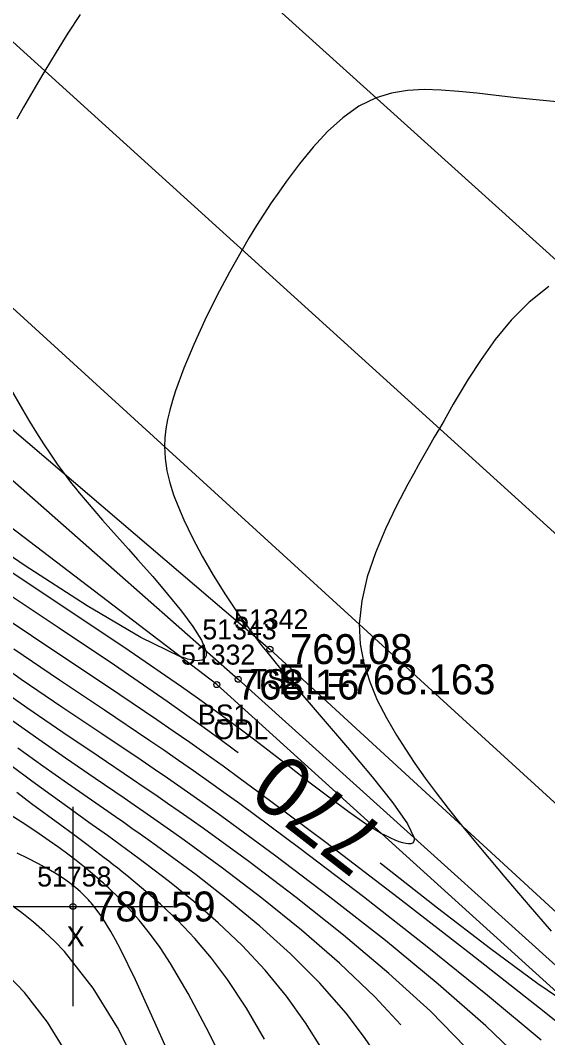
# Model space of a CAD drawing. Extents: x 1378535 to 1380697, y 997729 to 1000024.
# Drawn here: x 1379790.5 to 1379816.9, y 998812.4 to 998863.3 of the extents above; entities that cross this region are included whole.
import ezdxf

# ---------------------------------------------------------------- set-up
doc = ezdxf.new("R2010")
doc.units = 0
for name, color, linetype in [('RD_DTM_BkLn1', 7, 'Continuous'), ('RD_DTM_BkLn2', 7, 'Continuous'), ('RD_DTM_BkLn_txCode', 7, 'Continuous'), ('RD_DTM_Major1', 7, 'Continuous'), ('RD_DTM_Major1_Lbl', 7, 'Continuous'), ('RD_DTM_Minor1', 7, 'Continuous'), ('RD_EX_H2O', 7, 'Continuous'), ('RD_EX_H2O_txCode', 7, 'Continuous'), ('RD_EX_Misc', 7, 'Continuous'), ('RD_EX_Misc_txCode', 7, 'Continuous'), ('RD_EX_Road', 7, 'Continuous'), ('RD_EX_TX_H2O_ELEV', 7, 'Continuous'), ('RD_EX_TX_Misc_ELEV', 7, 'Continuous'), ('RD_SMD_Locator', 7, 'Continuous')]:
    doc.layers.add(name, color=color, linetype=linetype)

msp = doc.modelspace()

# ---------------------------------------------------------------- linework, layer by layer
at = {"layer": 'RD_DTM_BkLn1'}
msp.add_lwpolyline([(1380004.092, 998667.469), (1379960.441, 998707.181), (1379917.6, 998746.178), (1379872.26, 998787.533), (1379830.053, 998826.06), (1379785.115, 998866.805), (1379748.988, 998899.861), (1379722.936, 998924.281)], dxfattribs=at)
at = {"layer": 'RD_DTM_BkLn2'}
for points in [[(1379737.292, 998874.883), (1379752.749, 998868.877), (1379772.794, 998857.625), (1379802.995, 998831.849), (1379848.378, 998790.114), (1379894.268, 998747.881), (1379937.731, 998707.347), (1379986.156, 998664.45), (1380033.629, 998623.704), (1380075.028, 998584.523), (1380116.989, 998546.354), (1380162.137, 998505.398), (1380208.594, 998461.82), (1380262.411, 998411.759)], [(1380321.815, 998326.615), (1380322.659, 998329.174), (1380322.261, 998332.77), (1380321.137, 998334.343), (1380320.107, 998334.637), (1380319.184, 998334.516), (1380315.041, 998338.979), (1380309.473, 998346.954), (1380304.757, 998357.874), (1380262.267, 998407.427), (1380207.067, 998458.846), (1380160.069, 998502.831), (1380114.551, 998544.043), (1380071.667, 998582.108), (1380029.128, 998620.782), (1379985.006, 998662.48), (1379936.375, 998704.347), (1379893.878, 998744.802), (1379846.871, 998787.948), (1379800.334, 998830.073), (1379753.878, 998865.5), (1379725.58, 998874.504)]]:
    msp.add_lwpolyline(points, dxfattribs=at)
at = {"layer": 'RD_DTM_Major1'}
for points in [[(1379816.955, 998850.019), (1379815.964, 998849.224), (1379815.074, 998848.325), (1379814.276, 998847.359), (1379813.561, 998846.362), (1379812.921, 998845.371), (1379812.663, 998844.948), (1379812.415, 998844.533), (1379812.174, 998844.122), (1379811.707, 998843.309), (1379811.476, 998842.904), (1379811.22, 998842.459), (1379810.962, 998842.009), (1379810.702, 998841.552), (1379810.438, 998841.086), (1379810.172, 998840.608), (1379809.902, 998840.114), (1379809.328, 998839.02), (1379808.775, 998837.868), (1379808.276, 998836.679), (1379807.868, 998835.473), (1379807.587, 998834.271), (1379807.467, 998833.096), (1379807.516, 998832.101), (1379807.696, 998831.139), (1379807.987, 998830.206), (1379808.369, 998829.299), (1379808.821, 998828.413), (1379809.325, 998827.546), (1379809.773, 998826.83), (1379810.25, 998826.114), (1379810.76, 998825.389), (1379811.312, 998824.643), (1379811.91, 998823.867), (1379812.563, 998823.05), (1379813.619, 998821.77), (1379814.755, 998820.425), (1379815.922, 998819.062), (1379817.069, 998817.725)], [(1379801.397, 998826.654), (1379801.281, 998826.741), (1379800.427, 998827.375), (1379799.576, 998827.995), (1379798.722, 998828.609), (1379797.854, 998829.222), (1379795.204, 998831.044), (1379792.444, 998832.894), (1379789.638, 998834.764)], [(1379809.545, 998813.03), (1379808.242, 998814.437), (1379806.476, 998816.118), (1379804.57, 998817.771), (1379802.593, 998819.367), (1379800.614, 998820.878), (1379798.701, 998822.274), (1379798.186, 998822.642), (1379797.679, 998823), (1379797.178, 998823.351), (1379796.682, 998823.696), (1379796.188, 998824.037), (1379795.695, 998824.376), (1379794.235, 998825.373), (1379792.754, 998826.386), (1379791.25, 998827.431), (1379789.717, 998828.524)], [(1379797.967, 998811.504), (1379797.079, 998813.477), (1379796.26, 998815.281), (1379795.511, 998816.826), (1379795.269, 998817.283), (1379795.033, 998817.702), (1379794.8, 998818.085), (1379794.57, 998818.436), (1379794.339, 998818.758), (1379794.106, 998819.054), (1379794.04, 998819.133), (1379793.973, 998819.21), (1379793.906, 998819.285), (1379793.838, 998819.359), (1379793.769, 998819.431), (1379793.7, 998819.502), (1379793.489, 998819.704), (1379793.267, 998819.897), (1379793.031, 998820.085), (1379792.777, 998820.27), (1379792.502, 998820.455), (1379792.204, 998820.641), (1379791.808, 998820.872), (1379791.369, 998821.111), (1379790.882, 998821.361), (1379790.343, 998821.625)], [(1379818.373, 998813.745), (1379816.402, 998815.075), (1379814.027, 998816.831), (1379811.374, 998818.878), (1379808.572, 998821.08), (1379808.505, 998821.134)]]:
    msp.add_lwpolyline(points, dxfattribs=at)
at = {"layer": 'RD_DTM_Minor1'}
for points in [[(1379793.492, 998863.638), (1379792.877, 998862.698), (1379792.287, 998861.75), (1379791.722, 998860.814), (1379791.359, 998860.203), (1379791.006, 998859.601), (1379790.662, 998859.002), (1379790.326, 998858.4)], [(1379817.353, 998859.267), (1379816.323, 998859.361), (1379815.312, 998859.467), (1379814.32, 998859.579), (1379813.345, 998859.691), (1379812.449, 998859.787), (1379811.571, 998859.857), (1379810.713, 998859.88), (1379809.88, 998859.837), (1379809.076, 998859.707), (1379808.305, 998859.47), (1379807.447, 998859.04), (1379806.636, 998858.463), (1379805.871, 998857.771), (1379805.149, 998856.993), (1379804.467, 998856.157), (1379803.822, 998855.294), (1379803.434, 998854.747), (1379803.056, 998854.197), (1379802.687, 998853.637), (1379802.323, 998853.064), (1379801.961, 998852.473), (1379801.599, 998851.859), (1379800.963, 998850.729), (1379800.335, 998849.543), (1379799.733, 998848.328), (1379799.176, 998847.113), (1379798.681, 998845.925), (1379798.267, 998844.793), (1379798.109, 998844.296), (1379797.974, 998843.815), (1379797.864, 998843.347), (1379797.783, 998842.89), (1379797.731, 998842.441), (1379797.712, 998842), (1379797.741, 998841.39), (1379797.832, 998840.785), (1379797.977, 998840.18), (1379798.171, 998839.571), (1379798.407, 998838.953), (1379798.68, 998838.322), (1379799.108, 998837.427), (1379799.595, 998836.501), (1379800.145, 998835.546), (1379800.761, 998834.565), (1379801.443, 998833.559), (1379802.196, 998832.531), (1379802.51, 998832.122), (1379802.835, 998831.71), (1379803.172, 998831.292), (1379803.519, 998830.868), (1379803.877, 998830.437), (1379804.246, 998829.997), (1379805.552, 998828.465), (1379806.874, 998826.918), (1379808.108, 998825.446), (1379809.147, 998824.142), (1379809.883, 998823.094), (1379810.21, 998822.395), (1379810.215, 998822.28), (1379810.188, 998822.194), (1379810.13, 998822.135), (1379810.045, 998822.101), (1379809.934, 998822.092), (1379809.8, 998822.105), (1379809.638, 998822.141), (1379809.455, 998822.199), (1379809.255, 998822.277), (1379809.039, 998822.374), (1379808.809, 998822.489), (1379808.569, 998822.619), (1379807.785, 998823.099), (1379806.927, 998823.693), (1379806.001, 998824.379), (1379805.013, 998825.137), (1379803.972, 998825.949), (1379802.883, 998826.794), (1379802.232, 998827.292), (1379801.561, 998827.797), (1379800.865, 998828.314), (1379800.138, 998828.845), (1379799.374, 998829.393), (1379798.568, 998829.962), (1379795.941, 998831.763), (1379793.023, 998833.718), (1379789.941, 998835.771)], [(1379789.994, 998844.928), (1379790.599, 998843.855), (1379790.956, 998843.254), (1379791.308, 998842.68), (1379791.656, 998842.134), (1379792.002, 998841.614), (1379792.345, 998841.118), (1379792.688, 998840.646), (1379792.875, 998840.398), (1379793.063, 998840.154), (1379793.252, 998839.915), (1379793.445, 998839.677), (1379793.64, 998839.44), (1379793.84, 998839.203), (1379794.22, 998838.76), (1379794.617, 998838.306), (1379795.03, 998837.839), (1379795.906, 998836.859), (1379796.368, 998836.341), (1379797.124, 998835.481), (1379797.871, 998834.607), (1379798.559, 998833.758), (1379799.139, 998832.975), (1379799.564, 998832.298), (1379799.782, 998831.767), (1379799.802, 998831.629), (1379799.792, 998831.512), (1379799.754, 998831.418), (1379799.687, 998831.345), (1379799.591, 998831.296), (1379799.465, 998831.271), (1379799.348, 998831.268), (1379799.213, 998831.28), (1379799.059, 998831.307), (1379798.887, 998831.349), (1379798.696, 998831.408), (1379798.485, 998831.483), (1379796.521, 998832.437), (1379793.842, 998834.022), (1379790.687, 998836.06), (1379787.296, 998838.372)], [(1379819.516, 998811.456), (1379816.493, 998813.866), (1379813.056, 998816.571), (1379809.418, 998819.397), (1379805.792, 998822.167), (1379802.391, 998824.708), (1379801.505, 998825.357), (1379800.645, 998825.979), (1379799.805, 998826.581), (1379798.977, 998827.166), (1379798.155, 998827.741), (1379797.329, 998828.311), (1379794.856, 998829.984), (1379792.331, 998831.666), (1379789.787, 998833.367)], [(1379815.783, 998811.075), (1379813.799, 998812.979), (1379811.417, 998815.066), (1379808.771, 998817.245), (1379805.993, 998819.431), (1379803.218, 998821.534), (1379800.577, 998823.466), (1379799.877, 998823.967), (1379799.195, 998824.45), (1379798.524, 998824.92), (1379797.862, 998825.379), (1379797.203, 998825.832), (1379796.544, 998826.281), (1379794.582, 998827.602), (1379792.582, 998828.945), (1379790.546, 998830.335), (1379788.478, 998831.796)], [(1379816.569, 998812.254), (1379813.884, 998814.506), (1379810.863, 998816.944), (1379807.675, 998819.439), (1379804.491, 998821.864), (1379801.48, 998824.091), (1379800.688, 998824.664), (1379799.918, 998825.216), (1379799.163, 998825.75), (1379798.418, 998826.272), (1379797.677, 998826.785), (1379796.935, 998827.294), (1379794.718, 998828.788), (1379792.455, 998830.299), (1379790.163, 998831.844)], [(1379812.8, 998811.9), (1379811.023, 998813.715), (1379808.951, 998815.607), (1379806.68, 998817.522), (1379804.31, 998819.406), (1379801.936, 998821.203), (1379799.659, 998822.86), (1379799.049, 998823.293), (1379798.452, 998823.714), (1379797.864, 998824.124), (1379797.281, 998824.526), (1379796.701, 998824.923), (1379796.12, 998825.318), (1379794.393, 998826.482), (1379792.63, 998827.668), (1379790.828, 998828.9), (1379788.984, 998830.199)], [(1379808.562, 998811.168), (1379807.73, 998812.395), (1379806.806, 998813.615), (1379805.486, 998815.123), (1379804.03, 998816.58), (1379802.482, 998817.974), (1379800.888, 998819.296), (1379799.293, 998820.537), (1379797.74, 998821.686), (1379797.318, 998821.991), (1379796.902, 998822.289), (1379796.49, 998822.582), (1379796.081, 998822.871), (1379795.674, 998823.157), (1379795.267, 998823.441), (1379794.066, 998824.276), (1379792.854, 998825.122), (1379791.625, 998825.991), (1379790.375, 998826.894)], [(1379805.656, 998811.728), (1379804.778, 998813.123), (1379803.824, 998814.468), (1379802.752, 998815.773), (1379801.605, 998816.995), (1379800.408, 998818.137), (1379799.188, 998819.2), (1379797.97, 998820.187), (1379796.779, 998821.1), (1379796.453, 998821.344), (1379796.131, 998821.582), (1379795.811, 998821.817), (1379795.177, 998822.277), (1379794.861, 998822.505), (1379793.932, 998823.172), (1379792.996, 998823.843), (1379792.047, 998824.528), (1379791.08, 998825.236), (1379790.091, 998825.976)], [(1379802.725, 998812.308), (1379801.822, 998813.858), (1379800.875, 998815.304), (1379800.066, 998816.374), (1379799.229, 998817.352), (1379798.376, 998818.247), (1379797.518, 998819.065), (1379796.666, 998819.815), (1379795.832, 998820.505), (1379795.602, 998820.689), (1379795.375, 998820.869), (1379795.149, 998821.046), (1379794.924, 998821.221), (1379794.7, 998821.393), (1379794.476, 998821.564), (1379793.818, 998822.062), (1379793.154, 998822.557), (1379792.477, 998823.058), (1379791.064, 998824.103), (1379790.315, 998824.66)], [(1379800.703, 998811.106), (1379799.793, 998812.903), (1379798.9, 998814.591), (1379798.016, 998816.105), (1379797.49, 998816.901), (1379796.966, 998817.62), (1379796.446, 998818.269), (1379795.932, 998818.854), (1379795.426, 998819.385), (1379794.929, 998819.867), (1379794.791, 998819.995), (1379794.654, 998820.12), (1379794.518, 998820.242), (1379794.382, 998820.363), (1379794.246, 998820.481), (1379794.109, 998820.597), (1379793.706, 998820.932), (1379793.294, 998821.259), (1379792.867, 998821.585), (1379792.42, 998821.913), (1379791.946, 998822.249), (1379791.439, 998822.598), (1379790.776, 998823.042), (1379790.045, 998823.513)], [(1379796.393, 998810.839), (1379795.356, 998812.895), (1379794.149, 998814.868), (1379792.702, 998816.695), (1379792.217, 998817.201), (1379791.701, 998817.69), (1379791.154, 998818.166), (1379790.571, 998818.631), (1379789.951, 998819.088)], [(1379792.882, 998811.502), (1379791.862, 998813.155), (1379790.71, 998814.645), (1379789.952, 998815.43)]]:
    msp.add_lwpolyline(points, dxfattribs=at)
at = {"layer": 'RD_EX_H2O'}
msp.add_lwpolyline([(1379736.894, 998874.065), (1379751.828, 998867.642), (1379771.891, 998856.367), (1379801.405, 998830.336), (1379847.091, 998789.131), (1379893.404, 998746.574), (1379936.347, 998705.935), (1379983.745, 998664.271), (1380032.204, 998621.669), (1380073.465, 998582.905), (1380116.04, 998544.611), (1380160.954, 998503.902), (1380207.715, 998459.994), (1380261.249, 998409.341)], dxfattribs=at)
at = {"layer": 'RD_EX_Misc'}
for p, q in [((1379793.135, 998813.957), (1379793.135, 998823.957)), ((1379788.135, 998818.957), (1379798.135, 998818.957))]:
    msp.add_line(p, q, dxfattribs=at)
at = {"layer": 'RD_EX_Road'}
for points in [[(1380011.635, 998674.458), (1379968.255, 998714.254), (1379924.811, 998753.181), (1379879.744, 998794.218), (1379836.831, 998833.73), (1379792.754, 998873.502), (1379756.459, 998907.126), (1379730.54, 998932.03)], [(1379997.465, 998660.003), (1379953.435, 998699.92), (1379910.65, 998738.557), (1379864.964, 998780.174), (1379823.134, 998818.796), (1379778.446, 998859.585), (1379742.74, 998892.973), (1379715.649, 998915.949)]]:
    msp.add_lwpolyline(points, dxfattribs=at)
at = {"layer": 'RD_SMD_Locator'}
for centre in [(1379802.995, 998831.849), (1379801.405, 998830.336), (1379800.334, 998830.073), (1379793.135, 998818.957)]:
    msp.add_circle(centre, 0.15, dxfattribs=at)

# ---------------------------------------------------------------- texts
at = {"layer": 'RD_DTM_BkLn_txCode'}
for s, p in [('51342', (1379801.2, 998832.849)), ('51332', (1379798.539, 998831.073)), ('TS1', (1379802.034, 998829.849)), ('BS1', (1379799.389, 998828.073))]:
    msp.add_text(s, height=1, dxfattribs=at).set_placement(p)
at = {"layer": 'RD_DTM_Major1_Lbl'}
msp.add_text('770', height=3, rotation=142.1653, dxfattribs=at).set_placement((1379808.964, 998822.707))
at = {"layer": 'RD_EX_H2O_txCode'}
for s, p in [('51343', (1379799.61, 998832.336)), ('ODL', (1379800.161, 998827.336))]:
    msp.add_text(s, height=1, dxfattribs=at).set_placement(p)
at = {"layer": 'RD_EX_Misc_txCode'}
for s, p in [('51758', (1379791.34, 998819.957)), ('X', (1379792.82, 998816.957))]:
    msp.add_text(s, height=1, dxfattribs=at).set_placement(p)
at = {"layer": 'RD_EX_TX_H2O_ELEV'}
msp.add_text('EL=768.163', height=1.5, dxfattribs=at).set_placement((1379803.405, 998829.586))
at = {"layer": 'RD_EX_TX_Misc_ELEV'}
for s, p in [('769.08', (1379803.995, 998831.099)), ('768.16', (1379801.334, 998829.323)), ('780.59', (1379794.135, 998818.207))]:
    msp.add_text(s, height=1.5, dxfattribs=at).set_placement(p)

doc.saveas('drawing.dxf')
